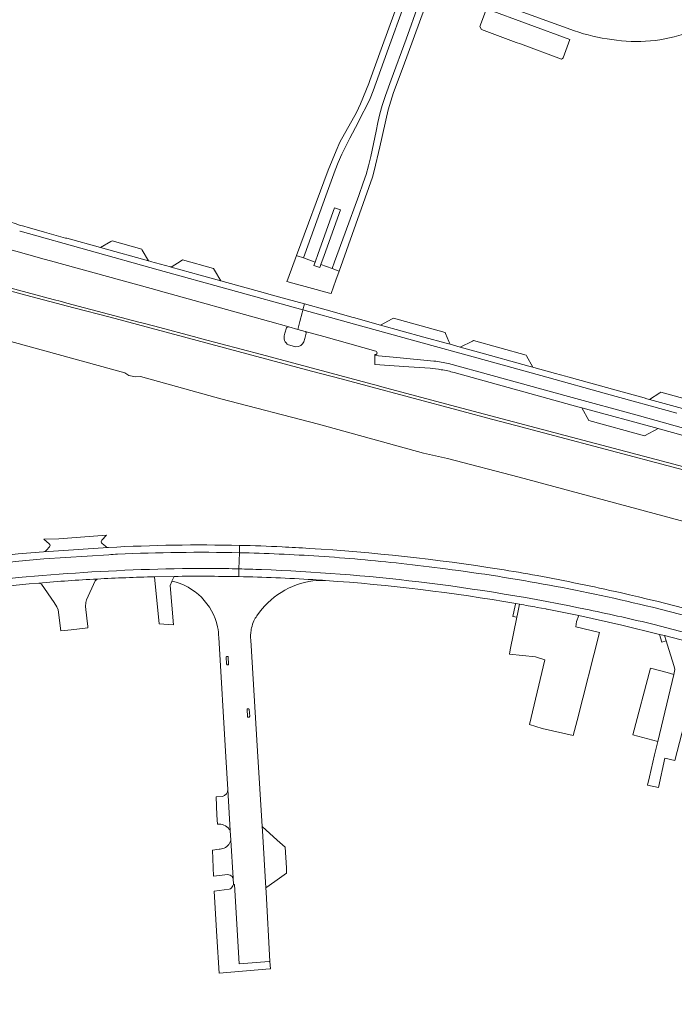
# Model space of a CAD drawing. Header units: metres. Extents: x 166325 to 190320, y 381923 to 404576.
# Tile 1037 of 1056: x 183578 to 183725, y 384956 to 385178. Entities that reach past the tile are written whole.
import ezdxf

# ---------------------------------------------------------------- set-up
doc = ezdxf.new("R2010")
doc.units = ezdxf.units.M
for name, color, linetype, lineweight in [('B-WE-VH-VERHARDING_ASFALT-GV', 8, 'Continuous', 18), ('B-WE-VH-VERHARDING_BETON-GV', 8, 'Continuous', 18), ('B-WE-VH-VERHARDING_BETONSTRAATSTEEN-GV', 8, 'Continuous', 18), ('B-WE-VH-VERHARDING_GESLOTEN-GV', 8, 'Continuous', 18), ('B-WE-VH-VERHARDING_HALFVERHARDING-GV', 8, 'Continuous', 18)]:
    doc.layers.add(name, color=color, linetype=linetype, lineweight=lineweight)

msp = doc.modelspace()

# ---------------------------------------------------------------- linework, layer by layer
at = {"layer": 'B-WE-VH-VERHARDING_ASFALT-GV', "flags": 128}
for points in [[(183676.826, 385184.726), (183702.54, 385175.325)], [(183662.129, 385179.815), (183659.03, 385171.211), (183656.481, 385164.136), (183656.23, 385163.44), (183654.38, 385158.9), (183653.448, 385156.971), (183649.69, 385150.224), (183648.857, 385148.34), (183647.04, 385143.94), (183639.936, 385124.741), (183640.089, 385124.685), (183641.465, 385124.183), (183641.773, 385125.069), (183644.474, 385132.565), (183646.516, 385138.201), (183648.623, 385143.927), (183649.334, 385145.711), (183650.161, 385147.546), (183651.014, 385149.381), (183651.945, 385151.191), (183653.793, 385154.655), (183654.672, 385156.387), (183655.642, 385158.197), (183656.495, 385160.071), (183657.206, 385161.855), (183657.891, 385163.703), (183660.683, 385171.445), (183664.059, 385180.728)], [(183664.059, 385180.728), (183660.683, 385171.445), (183657.891, 385163.703), (183657.206, 385161.855), (183656.495, 385160.071), (183655.642, 385158.197), (183654.672, 385156.387), (183653.793, 385154.655), (183651.945, 385151.191), (183651.014, 385149.381), (183650.161, 385147.546), (183649.334, 385145.711), (183648.623, 385143.927), (183646.516, 385138.201), (183644.474, 385132.565), (183641.773, 385125.069), (183641.465, 385124.183), (183644.113, 385123.217), (183644.826, 385125.2), (183648.46, 385135.45), (183649.87, 385134.99), (183646.17, 385124.74), (183645.443, 385122.732), (183647.962, 385121.812), (183648.47, 385123.317), (183650.887, 385129.844), (183653.938, 385138.259), (183654.959, 385141.115), (183655.592, 385143.002), (183656.174, 385144.941), (183656.639, 385147.022), (183657.841, 385152.735), (183658.268, 385154.713), (183658.72, 385156.626), (183659.263, 385158.552), (183660, 385160.775), (183661.267, 385164.291), (183664.614, 385173.481), (183667.432, 385181.249)], [(183667.432, 385181.249), (183664.614, 385173.481), (183661.267, 385164.291), (183660, 385160.775), (183659.263, 385158.552), (183658.72, 385156.626), (183658.268, 385154.713), (183657.841, 385152.735), (183656.639, 385147.022), (183656.174, 385144.941), (183655.592, 385143.002), (183654.959, 385141.115), (183653.938, 385138.259), (183650.887, 385129.844), (183648.47, 385123.317), (183647.962, 385121.812), (183649.337, 385121.311), (183649.541, 385121.236), (183657.053, 385142.371), (183657.45, 385143.769), (183658.683, 385149.241), (183660.55, 385157.54), (183661.81, 385161.442), (183663.928, 385167.215), (183668.75, 385180.36)], [(183571.292, 385127.203), (183579.619, 385124.893), (183583.072, 385123.938), (183584.463, 385123.553), (183607.166, 385117.275), (183608.553, 385116.891), (183608.784, 385116.828), (183633.606, 385109.925), (183633.881, 385109.848), (183638.186, 385108.651), (183638.23, 385108.639), (183640.193, 385108.1), (183640.67, 385109.901), (183641.169, 385111.786), (183641.331, 385112.397), (183641.359, 385112.505), (183608.779, 385121.532), (183577.654, 385130.194), (183577.543, 385130.224)], [(183577.543, 385130.224), (183577.654, 385130.194), (183608.779, 385121.532), (183641.359, 385112.505), (183641.708, 385113.827), (183635.859, 385115.444), (183633.17, 385116.187), (183632.915, 385116.258), (183622.849, 385119.04)], [(183622.849, 385119.04), (183618.188, 385120.329), (183611.657, 385122.127), (183611.59, 385122.146), (183611.539, 385122.16), (183607.027, 385123.402), (183606.908, 385123.435), (183606.581, 385123.525), (183596.26, 385126.367), (183595.732, 385126.513), (183588.135, 385128.612), (183587.905, 385128.676), (183583.109, 385130.002), (183582.415, 385130.193), (183579.464, 385131.009), (183579.428, 385131.019)], [(183725.6, 385089.241), (183709.787, 385093.606), (183696.317, 385097.335), (183680.591, 385101.672), (183667.438, 385105.285), (183651.654, 385109.679), (183641.359, 385112.505), (183641.331, 385112.397), (183641.169, 385111.786), (183640.67, 385109.901), (183640.193, 385108.1), (183641.839, 385107.647), (183646.1, 385106.474), (183657.813, 385103.173)], [(183725.6, 385089.241), (183709.787, 385093.606), (183696.317, 385097.335), (183680.591, 385101.672), (183667.438, 385105.285), (183651.654, 385109.679), (183641.359, 385112.505), (183641.331, 385112.397), (183641.169, 385111.786), (183640.67, 385109.901), (183640.193, 385108.1), (183641.839, 385107.647), (183646.1, 385106.474), (183657.813, 385103.173)], [(183731.017, 385089.15), (183719.464, 385092.324), (183718.891, 385092.481), (183718.287, 385092.647), (183710.828, 385094.712), (183710.796, 385094.721), (183710.622, 385094.769), (183701.075, 385097.412), (183700.552, 385097.557), (183698.276, 385098.187), (183694.763, 385099.16), (183693.369, 385099.546), (183693.188, 385099.596), (183692.302, 385099.841), (183680.941, 385102.972), (183676.778, 385104.119), (183674.558, 385104.731), (183673.681, 385104.972), (183668.622, 385106.366), (183658.875, 385109.071), (183652.778, 385110.763), (183652.429, 385110.86), (183649.014, 385111.807), (183646.603, 385112.476), (183641.708, 385113.827), (183641.359, 385112.505), (183651.654, 385109.679), (183667.438, 385105.285), (183680.591, 385101.672), (183696.317, 385097.335), (183709.787, 385093.606), (183725.6, 385089.241)], [(183731.017, 385089.15), (183719.464, 385092.324), (183718.891, 385092.481), (183718.287, 385092.647), (183710.828, 385094.712), (183710.796, 385094.721), (183710.622, 385094.769), (183701.075, 385097.412), (183700.552, 385097.557), (183698.276, 385098.187), (183694.763, 385099.16), (183693.369, 385099.546), (183693.188, 385099.596), (183692.302, 385099.841), (183680.941, 385102.972), (183676.778, 385104.119), (183674.558, 385104.731), (183673.681, 385104.972), (183668.622, 385106.366), (183658.875, 385109.071), (183652.778, 385110.763), (183652.429, 385110.86), (183649.014, 385111.807), (183646.603, 385112.476), (183641.708, 385113.827), (183641.359, 385112.505), (183651.654, 385109.679), (183667.438, 385105.285), (183680.591, 385101.672), (183696.317, 385097.335), (183709.787, 385093.606), (183725.6, 385089.241)], [(183670.901, 385100.962), (183670.853, 385100.966), (183662.553, 385101.736), (183657.554, 385102.199), (183657.553, 385101.742), (183657.55, 385100.479)], [(183670.901, 385100.962), (183670.853, 385100.966), (183662.553, 385101.736), (183657.554, 385102.199), (183657.553, 385101.742), (183657.55, 385100.479)], [(183657.645, 385102.402), (183657.555, 385102.408), (183657.554, 385102.199), (183662.553, 385101.736), (183670.853, 385100.966), (183670.901, 385100.962)], [(183657.645, 385102.402), (183657.555, 385102.408), (183657.554, 385102.199), (183662.553, 385101.736), (183670.853, 385100.966), (183670.901, 385100.962)], [(183657.55, 385100.479), (183657.549, 385100.156), (183665.273, 385099.642), (183670.023, 385099.326)], [(183657.55, 385100.479), (183657.549, 385100.156), (183665.273, 385099.642), (183670.023, 385099.326)], [(183866.776, 385048.724), (183853.247, 385051.994), (183839.198, 385055.434), (183821.824, 385059.828), (183808.238, 385063.499), (183790.517, 385068.327), (183777.017, 385072.056), (183761.465, 385076.334), (183746.375, 385080.526), (183730.881, 385084.775), (183717.179, 385088.591), (183701.222, 385092.956), (183683.993, 385097.697), (183674.163, 385100.392)], [(183674.163, 385100.392), (183683.993, 385097.697), (183701.222, 385092.956), (183717.179, 385088.591), (183730.881, 385084.775)], [(183866.776, 385048.724), (183853.247, 385051.994), (183839.198, 385055.434), (183821.824, 385059.828), (183808.238, 385063.499), (183790.517, 385068.327), (183777.017, 385072.056), (183761.465, 385076.334), (183746.375, 385080.526), (183730.881, 385084.775), (183717.179, 385088.591), (183701.222, 385092.956), (183683.993, 385097.697), (183674.163, 385100.392)], [(183674.163, 385100.392), (183683.993, 385097.697), (183701.222, 385092.956), (183717.179, 385088.591), (183730.881, 385084.775)], [(183675.459, 385098.383), (183703.347, 385090.681), (183704.185, 385090.454), (183721.421, 385085.778), (183721.674, 385085.709), (183724.617, 385084.878), (183729.451, 385083.512), (183749.021, 385078.135), (183780.675, 385069.434), (183781.173, 385069.298), (183798.286, 385064.624), (183798.771, 385064.491), (183806.402, 385062.352), (183822.359, 385058.131), (183837.391, 385054.287), (183854.158, 385050.153), (183860.381, 385048.731), (183866.437, 385047.347), (183866.776, 385048.724)], [(183675.459, 385098.383), (183703.347, 385090.681), (183704.185, 385090.454), (183721.421, 385085.778), (183721.674, 385085.709), (183724.617, 385084.878), (183729.451, 385083.512), (183749.021, 385078.135), (183780.675, 385069.434), (183781.173, 385069.298), (183798.286, 385064.624), (183798.771, 385064.491), (183806.402, 385062.352), (183822.359, 385058.131), (183837.391, 385054.287), (183854.158, 385050.153), (183860.381, 385048.731), (183866.437, 385047.347), (183866.776, 385048.724)], [(183597.569, 385058.978), (183597.509, 385058.974), (183582.916, 385058.015), (183577.21, 385057.524), (183563.391, 385055.996), (183552.445, 385054.503), (183540.59, 385052.512), (183540.522, 385052.501), (183524.191, 385049.299), (183516.793, 385047.834), (183515.51, 385047.58), (183507.92, 385046.104), (183515.827, 385045.978), (183517.11, 385046.232), (183524.507, 385047.697), (183540.81, 385050.893), (183540.851, 385050.9), (183552.715, 385052.893), (183563.612, 385054.379), (183577.389, 385055.902), (183583.023, 385056.388), (183597.616, 385057.347)], [(183627.083, 385059.451), (183627.046, 385057.815), (183627.046, 385057.794)], [(183627.083, 385059.451), (183627.046, 385057.815), (183627.046, 385057.794)], [(183627.046, 385057.794), (183627.046, 385057.815), (183627.083, 385059.451)], [(183597.616, 385057.347), (183583.023, 385056.388), (183577.389, 385055.902)], [(183627.046, 385057.794), (183626.964, 385054.165)], [(183627.046, 385057.794), (183626.964, 385054.165)], [(183626.964, 385054.165), (183627.046, 385057.794)], [(183607.935, 385052.38), (183612.34, 385052.461)], [(183626.964, 385054.165), (183626.963, 385054.118), (183626.924, 385052.409)], [(183626.964, 385054.165), (183626.963, 385054.118), (183626.924, 385052.409)], [(183626.924, 385052.409), (183626.963, 385054.118), (183626.964, 385054.165)], [(183689.312, 385046.358), (183690.191, 385046.203)], [(183689.312, 385046.358), (183690.191, 385046.203)], [(183694.121, 385045.487), (183696.077, 385045.131), (183696.263, 385045.097), (183696.423, 385045.065), (183703.528, 385043.648), (183713.229, 385041.506), (183721.742, 385039.414), (183722.876, 385039.135), (183735.219, 385035.914)], [(183694.121, 385045.487), (183696.077, 385045.131), (183696.263, 385045.097), (183696.423, 385045.065), (183703.528, 385043.648), (183713.229, 385041.506), (183721.742, 385039.414), (183722.876, 385039.135), (183735.219, 385035.914)], [(183720.131, 385045.522), (183728.221, 385043.432), (183743.815, 385039.313), (183762.098, 385034.416), (183789.065, 385027.331), (183812.841, 385021.395), (183832.202, 385016.614), (183835.93, 385015.744), (183857.404, 385010.676), (183882.378, 385005.028), (183909.112, 384999.15)], [(183728.221, 385043.432), (183720.131, 385045.522)], [(183720.131, 385045.522), (183728.221, 385043.432), (183743.815, 385039.313), (183762.098, 385034.416), (183789.065, 385027.331), (183812.841, 385021.395), (183832.202, 385016.614), (183835.93, 385015.744), (183857.404, 385010.676), (183882.378, 385005.028), (183909.112, 384999.15)], [(183728.221, 385043.432), (183720.131, 385045.522)], [(183720.553, 385041.613), (183747.021, 385034.652), (183776.205, 385026.924), (183807.939, 385018.826), (183837.37, 385011.625), (183851.047, 385008.372), (183872.364, 385003.524), (183903.758, 384996.571), (183923.146, 384992.482), (183936.12, 384989.849), (183951.9, 384986.646), (183958.132, 384985.382), (183993.097, 384978.859), (184026.587, 384972.955), (184044.28, 384969.963), (184059.619, 384967.493), (184133.096, 384956.094)], [(183747.021, 385034.652), (183720.553, 385041.613)], [(183720.553, 385041.613), (183747.021, 385034.652), (183776.205, 385026.924), (183807.939, 385018.826), (183837.37, 385011.625), (183851.047, 385008.372), (183872.364, 385003.524), (183903.758, 384996.571), (183923.146, 384992.482), (183936.12, 384989.849), (183951.9, 384986.646), (183958.132, 384985.382), (183993.097, 384978.859), (184026.587, 384972.955), (184044.28, 384969.963), (184059.619, 384967.493), (184133.096, 384956.094)], [(183747.021, 385034.652), (183720.553, 385041.613)]]:
    msp.add_lwpolyline(points, dxfattribs=at)
at = {"layer": 'B-WE-VH-VERHARDING_ASFALT-GV'}
for points in [[(183702.54, 385175.325, 0.0461497), (183710.973, 385173.37)], [(183710.973, 385173.37, 0.1288807), (183728.159, 385174.973)], [(183579.428, 385131.019, -0.0185932), (183571.735, 385133.569)], [(183657.813, 385103.173, -0.1913835), (183658.031, 385102.968)], [(183657.813, 385103.173, -0.1913835), (183658.031, 385102.968)], [(183658.031, 385102.968, -0.5688749), (183657.645, 385102.402)], [(183658.031, 385102.968, -0.5688749), (183657.645, 385102.402)], [(183674.163, 385100.392, 0.0397681), (183670.901, 385100.962)], [(183670.901, 385100.962, -0.0397681), (183674.163, 385100.392)], [(183674.163, 385100.392, 0.0397681), (183670.901, 385100.962)], [(183670.901, 385100.962, -0.0397681), (183674.163, 385100.392)], [(183670.023, 385099.326, -0.0226736), (183672.521, 385099.02)], [(183670.023, 385099.326, -0.0226736), (183672.521, 385099.02)], [(183672.521, 385099.02, -0.024859), (183675.459, 385098.383)], [(183672.521, 385099.02, -0.024859), (183675.459, 385098.383)], [(183627.083, 385059.451, 0.0192795), (183597.569, 385058.978)], [(183636.7, 385059.114, 0.0063461), (183627.083, 385059.451)], [(183636.7, 385059.114, 0.0063461), (183627.083, 385059.451)], [(183642.751, 385058.778, 0.0039632), (183636.7, 385059.114)], [(183642.751, 385058.778, 0.0039632), (183636.7, 385059.114)], [(183685.671, 385054.076, 0.0236737), (183642.751, 385058.778)], [(183685.671, 385054.076, 0.0236737), (183642.751, 385058.778)], [(183597.616, 385057.347, -0.0015301), (183599.609, 385057.468)], [(183599.609, 385057.468, 0.0015301), (183597.616, 385057.347)], [(183599.609, 385057.468, -0.0169112), (183627.046, 385057.794)], [(183627.046, 385057.794, 0.0169112), (183599.609, 385057.468)], [(183627.046, 385057.794, -0.0110994), (183644.972, 385057.007)], [(183644.972, 385057.007, 0.0110994), (183627.046, 385057.794)], [(183627.046, 385057.794, -0.0110994), (183644.972, 385057.007)], [(183644.972, 385057.007, 0.0110994), (183627.046, 385057.794)], [(183644.972, 385057.007, -0.0114758), (183663.533, 385055.354)], [(183663.533, 385055.354, 0.0114758), (183644.972, 385057.007)], [(183644.972, 385057.007, -0.0114758), (183663.533, 385055.354)], [(183663.533, 385055.354, 0.0114758), (183644.972, 385057.007)], [(183616.068, 385054.266, 0.0300499), (183556.901, 385049.89)], [(183556.901, 385049.89, -0.0300499), (183616.068, 385054.266)], [(183620.838, 385054.256, 0.002935), (183616.068, 385054.266)], [(183616.068, 385054.266, -0.002935), (183620.838, 385054.256)], [(183626.964, 385054.165, 0.0037537), (183620.838, 385054.256)], [(183620.838, 385054.256, -0.0037537), (183626.964, 385054.165)], [(183663.533, 385055.354, -0.0058023), (183673.532, 385054.172)], [(183673.532, 385054.172, 0.0058023), (183663.533, 385055.354)], [(183663.533, 385055.354, -0.0058023), (183673.532, 385054.172)], [(183673.532, 385054.172, 0.0058023), (183663.533, 385055.354)], [(183594.999, 385051.877, -0.0074991), (183607.935, 385052.38)], [(183612.34, 385052.461, -0.0085024), (183626.924, 385052.409)], [(183626.924, 385052.409, -0.0101768), (183643.629, 385051.731)], [(183626.924, 385052.409, -0.0101768), (183643.629, 385051.731)], [(183626.964, 385054.165, -0.0027774), (183632.011, 385054.003)], [(183632.011, 385054.003, 0.0027774), (183626.964, 385054.165)], [(183626.964, 385054.165, -0.0027774), (183632.011, 385054.003)], [(183632.011, 385054.003, 0.0027774), (183626.964, 385054.165)], [(183632.011, 385054.003, -0.01991), (183667.475, 385051.247)], [(183667.475, 385051.247, 0.01991), (183632.011, 385054.003)], [(183632.011, 385054.003, -0.01991), (183667.475, 385051.247)], [(183667.475, 385051.247, 0.01991), (183632.011, 385054.003)], [(183673.532, 385054.172, -0.027168), (183720.131, 385045.522)], [(183720.131, 385045.522, 0.027168), (183673.532, 385054.172)], [(183673.532, 385054.172, -0.027168), (183720.131, 385045.522)], [(183720.131, 385045.522, 0.027168), (183673.532, 385054.172)], [(183694.181, 385052.651, 0.0048396), (183685.671, 385054.076)], [(183694.181, 385052.651, 0.0048396), (183685.671, 385054.076)], [(183712.892, 385048.811, 0.0084503), (183694.181, 385052.651)], [(183712.892, 385048.811, 0.0084503), (183694.181, 385052.651)], [(183546.889, 385046.546, -0.0205721), (183581.888, 385050.968)], [(183581.888, 385050.968, -0.0077034), (183594.999, 385051.877)], [(183643.629, 385051.731, -0.0017289), (183646.472, 385051.548)], [(183643.629, 385051.731, -0.0017289), (183646.472, 385051.548)], [(183646.472, 385051.548, -0.0253974), (183689.312, 385046.358)], [(183646.472, 385051.548, -0.0253974), (183689.312, 385046.358)], [(183667.475, 385051.247, -0.0210919), (183705.837, 385044.93)], [(183705.837, 385044.93, 0.0210919), (183667.475, 385051.247)], [(183667.475, 385051.247, -0.0210919), (183705.837, 385044.93)], [(183705.837, 385044.93, 0.0210919), (183667.475, 385051.247)], [(183745.563, 385040.508, 0.009706), (183712.892, 385048.811)], [(183745.563, 385040.508, 0.009706), (183712.892, 385048.811)], [(183690.191, 385046.203, -0.0025525), (183694.121, 385045.487)], [(183690.191, 385046.203, -0.0025525), (183694.121, 385045.487)], [(183705.837, 385044.93, -0.0080744), (183720.553, 385041.613)], [(183720.553, 385041.613, 0.0080744), (183705.837, 385044.93)], [(183705.837, 385044.93, -0.0080744), (183720.553, 385041.613)], [(183720.553, 385041.613, 0.0080744), (183705.837, 385044.93)]]:
    msp.add_lwpolyline(points, format="xyb", dxfattribs=at)
at = {"layer": 'B-WE-VH-VERHARDING_BETON-GV', "flags": 128}
for points in [[(183637.648, 385108.444), (183637.327, 385107.253), (183637.163, 385106.644)], [(183641.839, 385107.647), (183640.193, 385108.1), (183638.23, 385108.639), (183638.186, 385108.651)], [(183641.581, 385105.315), (183641.765, 385106.034), (183642.084, 385107.279)], [(183638.445, 385104.519), (183639.194, 385104.323), (183639.771, 385104.172)]]:
    msp.add_lwpolyline(points, dxfattribs=at)
at = {"layer": 'B-WE-VH-VERHARDING_BETON-GV'}
for points in [[(183638.186, 385108.651, 0.3050871), (183637.648, 385108.444)], [(183641.9, 385107.618, 0.0464724), (183641.839, 385107.647)], [(183641.955, 385107.578, 0.0324334), (183641.9, 385107.618)], [(183642.001, 385107.53, 0.042534), (183641.955, 385107.578)], [(183642.038, 385107.474, 0.0371019), (183642.001, 385107.53)], [(183642.065, 385107.412, 0.0406863), (183642.038, 385107.474)], [(183637.163, 385106.644, 0.4261532), (183638.445, 385104.519)], [(183639.771, 385104.172, 0.3373157), (183641.581, 385105.315)], [(183642.08, 385107.346, 0.0432262), (183642.065, 385107.412)], [(183642.084, 385107.279, 0.0288648), (183642.08, 385107.346)]]:
    msp.add_lwpolyline(points, format="xyb", dxfattribs=at)
at = {"layer": 'B-WE-VH-VERHARDING_BETON-GV', "flags": 128}
for points in [[(183690.191, 385046.203), (183689.312, 385046.358), (183689.221, 385045.925), (183688.694, 385043.43), (183689.594, 385043.273), (183689.73, 385043.941)], [(183723.237, 385037.955), (183722.876, 385039.135), (183721.742, 385039.414), (183722.267, 385037.688)], [(183624.172, 385032.751), (183624.187, 385032.67), (183624.204, 385032.633), (183624.227, 385032.6), (183624.256, 385032.572), (183624.289, 385032.549), (183624.326, 385032.533), (183624.365, 385032.524), (183624.406, 385032.521), (183624.446, 385032.526), (183624.484, 385032.539), (183624.52, 385032.557), (183624.552, 385032.582), (183624.578, 385032.613), (183624.599, 385032.647), (183624.614, 385032.685), (183624.621, 385032.725), (183624.529, 385034.288), (183624.512, 385034.33), (183624.488, 385034.368), (183624.457, 385034.401), (183624.421, 385034.427), (183624.379, 385034.446), (183624.336, 385034.456), (183624.291, 385034.458), (183624.246, 385034.451), (183624.204, 385034.436), (183624.165, 385034.413), (183624.131, 385034.383), (183624.104, 385034.347), (183624.085, 385034.306)], [(183628.793, 385022.491), (183628.859, 385020.936), (183628.866, 385020.869), (183628.896, 385020.826), (183628.933, 385020.789), (183628.977, 385020.76), (183629.025, 385020.74), (183629.077, 385020.729), (183629.129, 385020.728), (183629.181, 385020.738), (183629.23, 385020.757), (183629.275, 385020.785), (183629.313, 385020.82), (183629.344, 385020.863), (183629.366, 385020.91), (183629.379, 385020.961), (183629.271, 385022.48), (183629.257, 385022.525), (183629.234, 385022.565), (183629.204, 385022.601), (183629.168, 385022.631), (183629.127, 385022.653), (183629.083, 385022.667), (183629.036, 385022.673), (183628.99, 385022.669), (183628.945, 385022.657), (183628.903, 385022.637), (183628.865, 385022.609), (183628.834, 385022.574), (183628.809, 385022.535)]]:
    msp.add_lwpolyline(points, close=True, dxfattribs=at)
at = {"layer": 'B-WE-VH-VERHARDING_BETONSTRAATSTEEN-GV', "flags": 128}
for points in [[(183682.73, 385180.269), (183681.229, 385176.319), (183681.598, 385175.647), (183689.455, 385172.733), (183690.413, 385172.378), (183699.638, 385168.957), (183699.858, 385169.088), (183700.024, 385169.253), (183701.537, 385173.363)], [(183644.113, 385123.217), (183643.853, 385122.491), (183645.182, 385122.01), (183645.443, 385122.732), (183646.17, 385124.74), (183649.87, 385134.99), (183648.46, 385135.45), (183644.826, 385125.2)], [(183598.358, 385128.021), (183598.102, 385127.874), (183595.732, 385126.513), (183596.26, 385126.367), (183606.581, 385123.525), (183605.169, 385125.93), (183605.045, 385126.141)], [(183621.227, 385121.771), (183614.245, 385123.726), (183613.917, 385123.523), (183611.657, 385122.127), (183618.188, 385120.329), (183622.849, 385119.04), (183621.411, 385121.461)], [(183649.541, 385121.236), (183649.337, 385121.311), (183647.962, 385121.812), (183645.443, 385122.732), (183645.182, 385122.01), (183643.853, 385122.491), (183644.113, 385123.217), (183641.465, 385124.183), (183640.089, 385124.685), (183639.936, 385124.741), (183637.954, 385119.385), (183637.763, 385118.869), (183639.083, 385118.51), (183642.687, 385117.527), (183647.362, 385116.253), (183647.734, 385116.151), (183648.8, 385119.151)], [(183674.558, 385104.731), (183674.263, 385105.401), (183673.493, 385107.157), (183673.392, 385107.388), (183661.77, 385110.643), (183661.468, 385110.48), (183658.875, 385109.071), (183668.622, 385106.366), (183673.681, 385104.972)], [(183676.778, 385104.119), (183680.941, 385102.972), (183692.302, 385099.841), (183693.188, 385099.596), (183691.753, 385102.112), (183691.663, 385102.269), (183679.833, 385105.583), (183679.598, 385105.471)], [(183731.017, 385089.15), (183729.51, 385091.679), (183729.377, 385091.902), (183722.03, 385093.946), (183721.81, 385093.807), (183719.464, 385092.324)], [(183721.421, 385085.778), (183704.185, 385090.454), (183705.798, 385087.587), (183718.368, 385084.088)], [(183612.224, 385041.557), (183611.439, 385050.447), (183611.831, 385051.323), (183611.862, 385051.392), (183612.34, 385052.461), (183607.935, 385052.38), (183608.99, 385041.75)], [(183734.349, 385035.024), (183735.219, 385035.914), (183722.876, 385039.135), (183723.237, 385037.955), (183723.825, 385036.033), (183725.001, 385032.188), (183725.213, 385031.495), (183724.949, 385030.39), (183721.334, 385015.255), (183720.628, 385012.3), (183719.471, 385007.358), (183719.026, 385005.472), (183721.46, 385004.932), (183722.919, 385011.512), (183725.175, 385011.012), (183729.912, 385029.212), (183729.912, 385029.243), (183729.921, 385030.492), (183730.362, 385030.943)], [(183624.172, 385032.751), (183624.085, 385034.306), (183624.104, 385034.347), (183624.131, 385034.383), (183624.165, 385034.413), (183624.204, 385034.436), (183624.246, 385034.451), (183624.291, 385034.458), (183624.336, 385034.456), (183624.379, 385034.446), (183624.421, 385034.427), (183624.457, 385034.401), (183624.488, 385034.368), (183624.512, 385034.33), (183624.529, 385034.288), (183624.621, 385032.725), (183624.614, 385032.685), (183624.599, 385032.647), (183624.578, 385032.613), (183624.552, 385032.582), (183624.52, 385032.557), (183624.484, 385032.539), (183624.446, 385032.526), (183624.406, 385032.521), (183624.365, 385032.524), (183624.326, 385032.533), (183624.289, 385032.549), (183624.256, 385032.572), (183624.227, 385032.6), (183624.204, 385032.633), (183624.187, 385032.67)], [(183715.741, 385016.778), (183721.334, 385015.255), (183724.949, 385030.39), (183723.487, 385030.789), (183719.698, 385031.821)], [(183628.859, 385020.936), (183628.793, 385022.491), (183628.809, 385022.535), (183628.834, 385022.574), (183628.865, 385022.609), (183628.903, 385022.637), (183628.945, 385022.657), (183628.99, 385022.669), (183629.036, 385022.673), (183629.083, 385022.667), (183629.127, 385022.653), (183629.168, 385022.631), (183629.204, 385022.601), (183629.234, 385022.565), (183629.257, 385022.525), (183629.271, 385022.48), (183629.379, 385020.961), (183629.366, 385020.91), (183629.344, 385020.863), (183629.313, 385020.82), (183629.275, 385020.785), (183629.23, 385020.757), (183629.181, 385020.738), (183629.129, 385020.728), (183629.077, 385020.729), (183629.025, 385020.74), (183628.977, 385020.76), (183628.933, 385020.789), (183628.896, 385020.826), (183628.866, 385020.869)], [(183633.026, 384982.29), (183633.033, 384982.294), (183635.061, 384983.745), (183637.703, 384985.634), (183637.644, 384986.83), (183637.371, 384991.498), (183635.579, 384993.089), (183632.167, 384996.12), (183632.224, 384995.156), (183632.227, 384995.154)]]:
    msp.add_lwpolyline(points, close=True, dxfattribs=at)
for points in [[(183596.063, 385060.611), (183597.143, 385061.777), (183586.375, 385060.923), (183582.953, 385060.85), (183584.212, 385059.808)], [(183582.916, 385058.015), (183597.509, 385058.974)], [(183584.252, 385059.101), (183583.572, 385058.358)], [(183596.858, 385059.237), (183596.108, 385059.899)], [(183612.34, 385052.461), (183611.862, 385051.392)], [(183581.888, 385050.968), (183582.082, 385050.882), (183582.456, 385050.716), (183585.345, 385046.609), (183585.932, 385045.616), (183586.225, 385044.962), (183586.805, 385040.207), (183589.138, 385040.464), (183592.934, 385040.883), (183592.898, 385041.185), (183592.681, 385043.022), (183592.363, 385045.706), (183592.431, 385046.564), (183592.634, 385047.173), (183594.53, 385051.483), (183594.999, 385051.877)], [(183690.191, 385046.203), (183689.73, 385043.941), (183689.594, 385043.273), (183688.09, 385035.896), (183687.9, 385034.963), (183693.747, 385034.318), (183695.863, 385033.693), (183692.428, 385019.119), (183695.275, 385018.239), (183702.27, 385016.6), (183703.141, 385020.004)], [(183703.141, 385020.004), (183708.221, 385039.844), (183702.862, 385041.124), (183703.004, 385042.337), (183703.528, 385043.648), (183696.423, 385045.065), (183696.263, 385045.097), (183696.077, 385045.131), (183694.121, 385045.487)], [(183622.415, 385038.738), (183624.006, 385011.85), (183624.442, 385004.483), (183624.991, 384995.213), (183625.12, 384993.025)], [(183625.12, 384993.025), (183625.626, 384984.481), (183625.71, 384983.063), (183625.957, 384983.077), (183627.001, 384965.188), (183633.781, 384965.704), (183633.941, 384965.716), (183633.083, 384981.382), (183633.026, 384982.29), (183632.227, 384995.154), (183632.224, 384995.156), (183632.167, 384996.12), (183631.157, 385013.088), (183629.605, 385038.134)], [(183624.991, 384995.213), (183624.442, 385004.483)], [(183623.234, 385002.922), (183621.847, 385002.834), (183622.004, 384998.71)], [(183622.004, 384998.71), (183622.083, 384996.646)], [(183625.626, 384984.481), (183625.12, 384993.025)], [(183623.027, 384991.084), (183622.75, 384991.05), (183622.506, 384991.021), (183621.002, 384990.838), (183621.219, 384984.926)], [(183621.219, 384984.926), (183624.428, 384985.316)], [(183621.343, 384981.557), (183621.961, 384971.372), (183622.46, 384963.14), (183633.881, 384964.1), (183634.029, 384964.112), (183633.941, 384965.716), (183633.781, 384965.704), (183627.001, 384965.188), (183625.957, 384983.077), (183625.71, 384983.063)], [(183624.772, 384981.99), (183621.343, 384981.557)]]:
    msp.add_lwpolyline(points, dxfattribs=at)
at = {"layer": 'B-WE-VH-VERHARDING_BETONSTRAATSTEEN-GV'}
for points in [[(183584.212, 385059.808, -0.4130511), (183584.252, 385059.101)], [(183596.108, 385059.899, -0.4536152), (183596.063, 385060.611)], [(183597.509, 385058.974, -0.2102603), (183596.858, 385059.237)], [(183583.572, 385058.358, -0.2054254), (183582.916, 385058.015)], [(183626.924, 385052.409, 0.0085024), (183612.34, 385052.461)], [(183643.629, 385051.731, 0.0101768), (183626.924, 385052.409)], [(183594.999, 385051.877, 0.0077034), (183581.888, 385050.968)], [(183611.862, 385051.392, -0.2932879), (183622.13, 385041.1)], [(183630.996, 385043.606, -0.2094421), (183643.622, 385051.5)], [(183643.622, 385051.5, -0.0091202), (183646.472, 385051.548)], [(183646.472, 385051.548, 0.0017289), (183643.629, 385051.731)], [(183694.121, 385045.487, 0.0025525), (183690.191, 385046.203)], [(183630.329, 385042.421, -0.0411408), (183630.996, 385043.606)], [(183622.13, 385041.1, -0.0443195), (183622.415, 385038.738)], [(183629.801, 385040.904, -0.0486258), (183630.329, 385042.421)], [(183629.605, 385038.134, -0.0665259), (183629.683, 385040.328)], [(183629.683, 385040.328, -0.0173445), (183629.801, 385040.904)], [(183624.442, 385004.483, -0.365119), (183623.234, 385002.922)], [(183622.083, 384996.646, -0.2619441), (183624.762, 384995.548)], [(183624.762, 384995.548, -0.0348952), (183624.991, 384995.213)], [(183624.995, 384992.653, -0.2547155), (183623.027, 384991.084)], [(183625.12, 384993.025, -0.0411017), (183624.995, 384992.653)], [(183624.428, 384985.316, -0.222958), (183625.414, 384984.848)], [(183625.414, 384984.848, -0.0813548), (183625.626, 384984.481)], [(183625.61, 384982.771, -0.1970302), (183624.772, 384981.99)], [(183625.71, 384983.063, -0.0553411), (183625.61, 384982.771)]]:
    msp.add_lwpolyline(points, format="xyb", dxfattribs=at)
at = {"layer": 'B-WE-VH-VERHARDING_GESLOTEN-GV', "flags": 128}
for points in [[(183737.546, 385074.393), (183724.97, 385077.726), (183700.44, 385084.207), (183677.149, 385090.361), (183658.836, 385095.262), (183658.374, 385095.386), (183657.602, 385095.592), (183657.005, 385095.752), (183632.003, 385102.443), (183618.321, 385106.058), (183617.568, 385106.257), (183608.01, 385108.783), (183605.4, 385109.515), (183604.358, 385109.747), (183588.195, 385114.018), (183586.93, 385114.357), (183585.088, 385114.85), (183560.466, 385121.444)], [(183737.546, 385074.393), (183724.97, 385077.726), (183700.44, 385084.207), (183677.149, 385090.361), (183658.836, 385095.262), (183658.374, 385095.386), (183657.602, 385095.592), (183657.005, 385095.752), (183632.003, 385102.443), (183618.321, 385106.058), (183617.568, 385106.257), (183608.01, 385108.783), (183605.4, 385109.515), (183604.358, 385109.747), (183588.195, 385114.018), (183586.93, 385114.357), (183585.088, 385114.85), (183560.466, 385121.444)], [(183560.585, 385120.743), (183578.913, 385115.808), (183589.764, 385112.972), (183597.929, 385110.815), (183643.287, 385098.706), (183649.992, 385096.935), (183655.875, 385095.391), (183665.4, 385092.848), (183677.182, 385089.693), (183683.87, 385087.905), (183689.367, 385086.454), (183695.585, 385084.809), (183712.042, 385080.428), (183723.346, 385077.449), (183732.141, 385075.125)], [(183560.585, 385120.743), (183578.913, 385115.808), (183589.764, 385112.972), (183597.929, 385110.815), (183643.287, 385098.706), (183649.992, 385096.935), (183655.875, 385095.391), (183665.4, 385092.848), (183677.182, 385089.693), (183683.87, 385087.905), (183689.367, 385086.454), (183695.585, 385084.809), (183712.042, 385080.428), (183723.346, 385077.449), (183732.141, 385075.125)]]:
    msp.add_lwpolyline(points, dxfattribs=at)
at = {"layer": 'B-WE-VH-VERHARDING_HALFVERHARDING-GV', "flags": 128}
for points in [[(183732.141, 385075.125), (183723.346, 385077.449), (183712.042, 385080.428), (183695.585, 385084.809), (183689.367, 385086.454), (183683.87, 385087.905), (183677.182, 385089.693), (183665.4, 385092.848), (183655.875, 385095.391), (183649.992, 385096.935), (183643.287, 385098.706), (183597.929, 385110.815), (183589.764, 385112.972), (183578.913, 385115.808), (183560.585, 385120.743)], [(183732.141, 385075.125), (183723.346, 385077.449), (183712.042, 385080.428), (183695.585, 385084.809), (183689.367, 385086.454), (183683.87, 385087.905), (183677.182, 385089.693), (183665.4, 385092.848), (183655.875, 385095.391), (183649.992, 385096.935), (183643.287, 385098.706), (183597.929, 385110.815), (183589.764, 385112.972), (183578.913, 385115.808), (183560.585, 385120.743)], [(183558.236, 385110.068), (183601.224, 385098.32), (183602.133, 385097.701), (183603.631, 385097.429), (183604.763, 385097.502), (183622.844, 385092.448), (183644.891, 385086.738), (183668.577, 385080.244), (183673.971, 385079.04), (183690.13, 385074.821), (183736.119, 385062.461)], [(183558.236, 385110.068), (183601.224, 385098.32), (183602.133, 385097.701), (183603.631, 385097.429), (183604.763, 385097.502), (183622.844, 385092.448), (183644.891, 385086.738), (183668.577, 385080.244), (183673.971, 385079.04), (183690.13, 385074.821), (183736.119, 385062.461)]]:
    msp.add_lwpolyline(points, dxfattribs=at)

doc.saveas('drawing.dxf')
